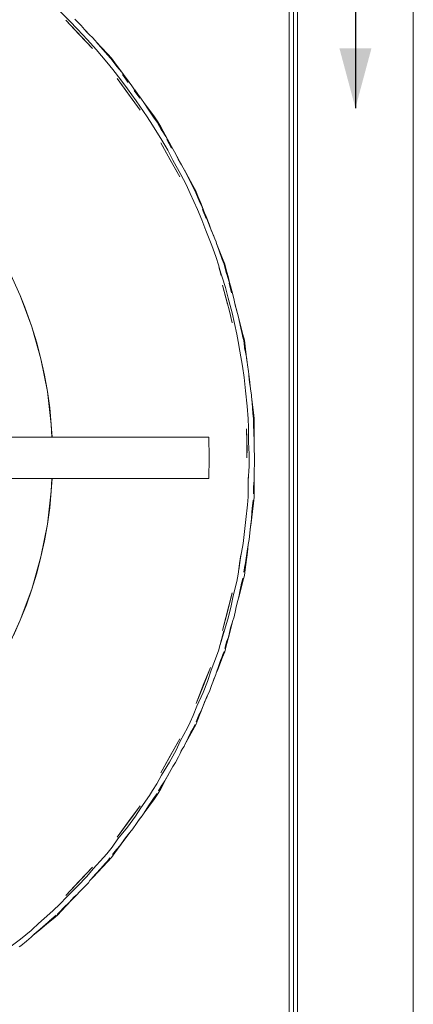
# Model space of a CAD drawing. Header units: millimetres. Extents: x -16331 to -10174, y -4135 to -3584.
# Tile 359 of 456: x -10260.851 to -10259.899, y -3935.69 to -3933.307. Entities that reach past the tile are written whole.
import ezdxf

# ---------------------------------------------------------------- set-up
doc = ezdxf.new("R2010")
doc.units = ezdxf.units.MM
doc.layers.add('CV-Condutos', color=1, linetype='Continuous')
for name, color, linetype, lineweight in [('IFC-IfcBuildingElementProxy-Contorno', 250, 'Continuous', 5), ('IFC-IfcFlowTerminal-Contorno', 250, 'Continuous', 5), ('IFC-IfcWallStandardCase-Contorno', 250, 'Continuous', 5), ('IFC-Laje-Contorno', 134, 'Continuous', 5), ('IFC-Viga-Contorno', 66, 'Continuous', 5)]:
    doc.layers.add(name, color=color, linetype=linetype, lineweight=lineweight)

msp = doc.modelspace()

# ---------------------------------------------------------------- hatches: boundary and pattern name
at = {"layer": 'CV-Condutos', "linetype": 'Continuous'}
msp.add_hatch(color=11, dxfattribs=at).paths.add_polyline_path([(-10260.0391, -3933.5208), (-10260.0002, -3933.3759), (-10260.0779, -3933.3759)])

# ---------------------------------------------------------------- linework, layer by layer
at = {"layer": 'CV-Condutos'}
msp.add_lwpolyline([(-10260.0391, -3933.1708), (-10260.0391, -3933.5208)], dxfattribs=at)
at = {"layer": 'IFC-IfcBuildingElementProxy-Contorno', "lineweight": 5}
for p, q in [((-10260.1993, -3933.8575), (-10260.1993, -3932.7675)), ((-10260.1993, -3933.9914), (-10260.1993, -3933.8575)), ((-10260.1993, -3934.1321), (-10260.1993, -3933.9914)), ((-10260.1993, -3934.2918), (-10260.1993, -3934.1321)), ((-10260.1993, -3934.4433), (-10260.1993, -3934.2918)), ((-10260.1993, -3934.6029), (-10260.1993, -3934.4433)), ((-10260.1993, -3934.7436), (-10260.1993, -3934.6029)), ((-10260.1993, -3934.8775), (-10260.1993, -3934.7436)), ((-10260.1993, -3935.0107), (-10260.1993, -3934.8775)), ((-10260.1993, -3935.147), (-10260.1993, -3935.0107)), ((-10260.1993, -3935.2894), (-10260.1993, -3935.147)), ((-10260.1993, -3935.605), (-10260.1993, -3935.2894)), ((-10260.1993, -3935.8675), (-10260.1993, -3935.605))]:
    msp.add_line(p, q, dxfattribs=at)
at = {"layer": 'IFC-IfcFlowTerminal-Contorno', "lineweight": 5}
for p, q in [((-10260.7307, -3933.3099), (-10260.753, -3933.288)), ((-10260.7399, -3933.3083), (-10260.7076, -3933.3426)), ((-10260.6754, -3933.3769), (-10260.7399, -3933.3083)), ((-10260.7119, -3933.3296), (-10260.7307, -3933.3099)), ((-10260.7025, -3933.3208), (-10260.7177, -3933.3054)), ((-10260.6873, -3933.3558), (-10260.7119, -3933.3296)), ((-10260.7076, -3933.3426), (-10260.6754, -3933.3769)), ((-10260.6943, -3933.3303), (-10260.7025, -3933.3208)), ((-10260.6887, -3933.3369), (-10260.6943, -3933.3303)), ((-10260.6806, -3933.3449), (-10260.6943, -3933.3303)), ((-10260.6806, -3933.3449), (-10260.6887, -3933.3369)), ((-10260.6664, -3933.3791), (-10260.6873, -3933.3558)), ((-10260.6771, -3933.3484), (-10260.6806, -3933.3449)), ((-10260.6672, -3933.3592), (-10260.6771, -3933.3484)), ((-10260.6661, -3933.3604), (-10260.6672, -3933.3592)), ((-10260.6664, -3933.3601), (-10260.6672, -3933.3592)), ((-10260.6389, -3933.3893), (-10260.6664, -3933.3601)), ((-10260.6557, -3933.3726), (-10260.6661, -3933.3604)), ((-10260.6409, -3933.4094), (-10260.6664, -3933.3791)), ((-10260.639, -3933.3918), (-10260.6557, -3933.3726)), ((-10260.6292, -3933.3997), (-10260.6389, -3933.3893)), ((-10260.6259, -3933.4276), (-10260.6409, -3933.4094)), ((-10260.6306, -3933.4009), (-10260.639, -3933.3918)), ((-10260.6371, -3933.3939), (-10260.6306, -3933.4009)), ((-10260.6155, -3933.4207), (-10260.6306, -3933.4009)), ((-10260.6306, -3933.4009), (-10260.6166, -3933.4201)), ((-10260.6208, -3933.4112), (-10260.6292, -3933.3997)), ((-10260.6003, -3933.4394), (-10260.6208, -3933.4112)), ((-10260.6065, -3933.4522), (-10260.6259, -3933.4276)), ((-10260.6053, -3933.4333), (-10260.6155, -3933.4207)), ((-10260.5956, -3933.4462), (-10260.6053, -3933.4333)), ((-10260.6026, -3933.4394), (-10260.5886, -3933.4586)), ((-10260.5929, -3933.4496), (-10260.6003, -3933.4394)), ((-10260.6155, -3933.4494), (-10260.5878, -3933.4875)), ((-10260.5601, -3933.5256), (-10260.6155, -3933.4494)), ((-10260.5905, -3933.4739), (-10260.6065, -3933.4522)), ((-10260.5929, -3933.4496), (-10260.5956, -3933.4462)), ((-10260.58, -3933.4666), (-10260.5929, -3933.4496)), ((-10260.5692, -3933.5031), (-10260.5905, -3933.4739)), ((-10260.5733, -3933.4766), (-10260.58, -3933.4666)), ((-10260.5746, -3933.4779), (-10260.5606, -3933.4972)), ((-10260.5685, -3933.4838), (-10260.5733, -3933.4766)), ((-10260.5617, -3933.4927), (-10260.5731, -3933.4768)), ((-10260.5617, -3933.4927), (-10260.5685, -3933.4838)), ((-10260.5878, -3933.4875), (-10260.5601, -3933.5256)), ((-10260.5426, -3933.5422), (-10260.5692, -3933.5031)), ((-10260.5586, -3933.4966), (-10260.5617, -3933.4927)), ((-10260.5491, -3933.5099), (-10260.5586, -3933.4966)), ((-10260.5402, -3933.5234), (-10260.5491, -3933.5099)), ((-10260.5485, -3933.5108), (-10260.549, -3933.5101)), ((-10260.5255, -3933.5424), (-10260.5485, -3933.5108)), ((-10260.5258, -3933.5449), (-10260.5402, -3933.5234)), ((-10260.5299, -3933.5621), (-10260.5426, -3933.5422)), ((-10260.5186, -3933.5549), (-10260.5258, -3933.5449)), ((-10260.5171, -3933.554), (-10260.5255, -3933.5424)), ((-10260.5244, -3933.547), (-10260.5186, -3933.5549)), ((-10260.5065, -3933.5759), (-10260.5186, -3933.5549)), ((-10260.5186, -3933.5549), (-10260.5071, -3933.5758)), ((-10260.5102, -3933.5665), (-10260.5171, -3933.554)), ((-10260.5074, -3933.5985), (-10260.5299, -3933.5621)), ((-10260.4938, -3933.5964), (-10260.5102, -3933.5665)), ((-10260.4978, -3933.5899), (-10260.5065, -3933.5759)), ((-10260.5097, -3933.605), (-10260.487, -3933.6462)), ((-10260.4883, -3933.6445), (-10260.5097, -3933.605)), ((-10260.4932, -3933.6227), (-10260.5074, -3933.5985)), ((-10260.4898, -3933.6039), (-10260.4978, -3933.5899)), ((-10260.4957, -3933.5967), (-10260.4842, -3933.6175)), ((-10260.4873, -3933.6083), (-10260.4938, -3933.5964)), ((-10260.4873, -3933.6083), (-10260.4898, -3933.6039)), ((-10260.481, -3933.6467), (-10260.4932, -3933.6227)), ((-10260.4766, -3933.6265), (-10260.4873, -3933.6083)), ((-10260.4715, -3933.6369), (-10260.4766, -3933.6265)), ((-10260.4643, -3933.6875), (-10260.4883, -3933.6445)), ((-10260.487, -3933.6462), (-10260.4643, -3933.6875)), ((-10260.4615, -3933.6813), (-10260.481, -3933.6467)), ((-10260.4677, -3933.6446), (-10260.4715, -3933.6369)), ((-10260.4621, -3933.6541), (-10260.4712, -3933.6375)), ((-10260.4621, -3933.6541), (-10260.4677, -3933.6446)), ((-10260.4595, -3933.6584), (-10260.4621, -3933.6541)), ((-10260.4517, -3933.6729), (-10260.4595, -3933.6584)), ((-10260.4513, -3933.6736), (-10260.4517, -3933.6729)), ((-10260.4445, -3933.6875), (-10260.4513, -3933.6736)), ((-10260.4495, -3933.6769), (-10260.4513, -3933.6736)), ((-10260.4321, -3933.7086), (-10260.4495, -3933.6769)), ((-10260.449, -3933.7062), (-10260.4615, -3933.6813)), ((-10260.4327, -3933.7111), (-10260.4445, -3933.6875)), ((-10260.439, -3933.7275), (-10260.449, -3933.7062)), ((-10260.4269, -3933.7218), (-10260.4327, -3933.7111)), ((-10260.4253, -3933.7211), (-10260.4321, -3933.7086)), ((-10260.4317, -3933.713), (-10260.4269, -3933.7218)), ((-10260.4169, -3933.7454), (-10260.4269, -3933.7218)), ((-10260.4269, -3933.7218), (-10260.4181, -3933.744)), ((-10260.42, -3933.7343), (-10260.4253, -3933.7211)), ((-10260.4213, -3933.7661), (-10260.439, -3933.7275)), ((-10260.4126, -3933.753), (-10260.42, -3933.7343)), ((-10260.4101, -3933.7604), (-10260.4169, -3933.7454)), ((-10260.4104, -3933.7917), (-10260.4213, -3933.7661)), ((-10260.4068, -3933.7678), (-10260.4126, -3933.753)), ((-10260.4042, -3933.7743), (-10260.4101, -3933.7604)), ((-10260.4093, -3933.7661), (-10260.4006, -3933.7882)), ((-10260.4042, -3933.7743), (-10260.4068, -3933.7678)), ((-10260.4013, -3933.8168), (-10260.4104, -3933.7917)), ((-10260.4003, -3933.7833), (-10260.4042, -3933.7743)), ((-10260.3902, -3933.8097), (-10260.4042, -3933.7743)), ((-10260.393, -3933.8015), (-10260.4003, -3933.7833)), ((-10260.3864, -3933.8535), (-10260.4013, -3933.8168)), ((-10260.3904, -3933.8092), (-10260.393, -3933.8015)), ((-10260.3878, -3933.8167), (-10260.3904, -3933.8092)), ((-10260.3793, -3933.8371), (-10260.3902, -3933.8097)), ((-10260.3819, -3933.831), (-10260.3878, -3933.8167)), ((-10260.3793, -3933.8371), (-10260.3819, -3933.831)), ((-10260.3762, -3933.8446), (-10260.3793, -3933.8371)), ((-10260.3771, -3933.8797), (-10260.3864, -3933.8535)), ((-10260.3749, -3933.8483), (-10260.3762, -3933.8446)), ((-10260.3695, -3933.8637), (-10260.3749, -3933.8483)), ((-10260.3603, -3933.8851), (-10260.3749, -3933.8483)), ((-10260.3612, -3933.8876), (-10260.3695, -3933.8637)), ((-10260.3695, -3933.903), (-10260.3771, -3933.8797)), ((-10260.3568, -3933.8989), (-10260.3612, -3933.8876)), ((-10260.3606, -3933.8891), (-10260.3568, -3933.8989)), ((-10260.3551, -3933.8983), (-10260.3603, -3933.8851)), ((-10260.8499, -3933.9744), (-10260.8837, -3933.9011)), ((-10260.3533, -3933.9555), (-10260.3696, -3933.9053)), ((-10260.3696, -3933.9053), (-10260.3636, -3933.9259)), ((-10260.3662, -3933.9159), (-10260.3695, -3933.903)), ((-10260.3636, -3933.9259), (-10260.3662, -3933.9159)), ((-10260.35, -3933.923), (-10260.3568, -3933.8989)), ((-10260.3568, -3933.8989), (-10260.3508, -3933.922)), ((-10260.3515, -3933.9122), (-10260.3551, -3933.8983)), ((-10260.3473, -3933.9287), (-10260.3515, -3933.9122)), ((-10260.3451, -3933.9387), (-10260.35, -3933.923)), ((-10260.3427, -3933.9465), (-10260.3473, -3933.9287)), ((-10260.3409, -3933.9536), (-10260.3451, -3933.9387)), ((-10260.3606, -3933.9496), (-10260.3489, -3933.9952)), ((-10260.344, -3934.0125), (-10260.3606, -3933.9496)), ((-10260.3466, -3933.981), (-10260.3533, -3933.9555)), ((-10260.3449, -3933.945), (-10260.339, -3933.9681)), ((-10260.3409, -3933.9536), (-10260.3427, -3933.9465)), ((-10260.3382, -3933.9629), (-10260.3409, -3933.9536)), ((-10260.3332, -3933.9818), (-10260.3382, -3933.9629)), ((-10260.8388, -3934.0024), (-10260.8499, -3933.9744)), ((-10260.8499, -3933.9744), (-10260.822, -3934.0501)), ((-10260.3374, -3934.0166), (-10260.3466, -3933.981)), ((-10260.3316, -3933.9896), (-10260.3332, -3933.9818)), ((-10260.822, -3934.0501), (-10260.8388, -3934.0024)), ((-10260.33, -3933.9975), (-10260.3316, -3933.9896)), ((-10260.3313, -3933.9907), (-10260.3316, -3933.9896)), ((-10260.3244, -3934.0179), (-10260.3313, -3933.9907)), ((-10260.3259, -3934.0123), (-10260.33, -3933.9975)), ((-10260.3371, -3934.0408), (-10260.344, -3934.0125)), ((-10260.326, -3934.0678), (-10260.3374, -3934.0166)), ((-10260.3244, -3934.0179), (-10260.3259, -3934.0123)), ((-10260.3219, -3934.0266), (-10260.3244, -3934.0179)), ((-10260.3211, -3934.0308), (-10260.3219, -3934.0266)), ((-10260.3178, -3934.0462), (-10260.3211, -3934.0308)), ((-10260.3112, -3934.0692), (-10260.3211, -3934.0308)), ((-10260.8103, -3934.0887), (-10260.822, -3934.0501)), ((-10260.822, -3934.0501), (-10260.8001, -3934.1277)), ((-10260.3123, -3934.0717), (-10260.3178, -3934.0462)), ((-10260.3226, -3934.0859), (-10260.326, -3934.0678)), ((-10260.3094, -3934.0834), (-10260.3123, -3934.0717)), ((-10260.3121, -3934.0729), (-10260.3094, -3934.0834)), ((-10260.3076, -3934.083), (-10260.3112, -3934.0692)), ((-10260.8001, -3934.1277), (-10260.8103, -3934.0887)), ((-10260.3185, -3934.1091), (-10260.3226, -3934.0859)), ((-10260.3058, -3934.1075), (-10260.3094, -3934.0834)), ((-10260.3094, -3934.0834), (-10260.3064, -3934.107)), ((-10260.3059, -3934.0972), (-10260.3076, -3934.083)), ((-10260.3023, -3934.1256), (-10260.3059, -3934.0972)), ((-10260.7915, -3934.1671), (-10260.8001, -3934.1277)), ((-10260.8001, -3934.1277), (-10260.7844, -3934.2068)), ((-10260.3122, -3934.1455), (-10260.3185, -3934.1091)), ((-10260.3029, -3934.1238), (-10260.3058, -3934.1075)), ((-10260.301, -3934.1359), (-10260.3029, -3934.1238)), ((-10260.3015, -3934.1317), (-10260.3023, -3934.1256)), ((-10260.3086, -3934.1727), (-10260.3122, -3934.1455)), ((-10260.301, -3934.1359), (-10260.3015, -3934.1317)), ((-10260.3, -3934.1421), (-10260.301, -3934.1359)), ((-10260.2977, -3934.1584), (-10260.3, -3934.1421)), ((-10260.7844, -3934.2068), (-10260.7915, -3934.1671)), ((-10260.3047, -3934.2052), (-10260.3086, -3934.1727)), ((-10260.2973, -3934.1651), (-10260.2977, -3934.1584)), ((-10260.297, -3934.1689), (-10260.2973, -3934.1651)), ((-10260.2957, -3934.1776), (-10260.2973, -3934.1651)), ((-10260.2953, -3934.1841), (-10260.297, -3934.1689)), ((-10260.2928, -3934.2002), (-10260.2957, -3934.1776)), ((-10260.293, -3934.1993), (-10260.2953, -3934.1841)), ((-10260.2927, -3934.201), (-10260.293, -3934.1993)), ((-10260.2927, -3934.201), (-10260.2928, -3934.2002)), ((-10260.2908, -3934.2146), (-10260.2927, -3934.201)), ((-10260.7788, -3934.2468), (-10260.7844, -3934.2068)), ((-10260.7844, -3934.2068), (-10260.7749, -3934.2869)), ((-10260.3009, -3934.2422), (-10260.3047, -3934.2052)), ((-10260.2905, -3934.2188), (-10260.2908, -3934.2146)), ((-10260.2892, -3934.2345), (-10260.2905, -3934.2188)), ((-10260.2855, -3934.2581), (-10260.2905, -3934.2188)), ((-10260.7749, -3934.2869), (-10260.7788, -3934.2468)), ((-10260.2989, -3934.2731), (-10260.3009, -3934.2422)), ((-10260.287, -3934.2604), (-10260.2892, -3934.2345)), ((-10260.2978, -3934.294), (-10260.2989, -3934.2731)), ((-10260.2855, -3934.2723), (-10260.287, -3934.2604)), ((-10260.2869, -3934.2613), (-10260.2855, -3934.2723)), ((-10260.2837, -3934.2722), (-10260.2855, -3934.2581)), ((-10260.2852, -3934.2925), (-10260.2855, -3934.2723)), ((-10260.2855, -3934.2723), (-10260.2855, -3934.2961)), ((-10260.2837, -3934.2864), (-10260.2837, -3934.2722)), ((-10260.7731, -3934.3175), (-10260.7749, -3934.2869)), ((-10260.7749, -3934.2869), (-10260.7737, -3934.3175)), ((-10260.3028, -3934.2969), (-10260.3018, -3934.3204)), ((-10260.3018, -3934.3288), (-10260.3028, -3934.2969)), ((-10260.2977, -3934.3297), (-10260.2978, -3934.294)), ((-10260.2851, -3934.308), (-10260.2852, -3934.2925)), ((-10260.2837, -3934.3341), (-10260.2837, -3934.2864)), ((-10260.7737, -3934.3175), (-10260.9482, -3934.3175)), ((-10260.7731, -3934.3175), (-10260.7737, -3934.3175)), ((-10260.6701, -3934.3175), (-10260.7731, -3934.3175)), ((-10260.3939, -3934.3175), (-10260.6701, -3934.3175)), ((-10260.393, -3934.3675), (-10260.3939, -3934.3175)), ((-10260.3018, -3934.3204), (-10260.3018, -3934.3288)), ((-10260.2842, -3934.3258), (-10260.2851, -3934.308)), ((-10260.3018, -3934.3288), (-10260.3018, -3934.3675)), ((-10260.3014, -3934.344), (-10260.3018, -3934.3288)), ((-10260.3018, -3934.3675), (-10260.3014, -3934.344)), ((-10260.2965, -3934.3585), (-10260.2977, -3934.3297)), ((-10260.2841, -3934.3437), (-10260.2842, -3934.3258)), ((-10260.2837, -3934.3508), (-10260.2841, -3934.3437)), ((-10260.2837, -3934.3508), (-10260.2837, -3934.3341)), ((-10260.3939, -3934.4175), (-10260.393, -3934.3675)), ((-10260.2962, -3934.3877), (-10260.2965, -3934.3585)), ((-10260.2833, -3934.3596), (-10260.2837, -3934.3508)), ((-10260.2835, -3934.3877), (-10260.2833, -3934.3596)), ((-10260.2982, -3934.4234), (-10260.2962, -3934.3877)), ((-10260.2844, -3934.4033), (-10260.2837, -3934.3924)), ((-10260.2837, -3934.3924), (-10260.2835, -3934.3877)), ((-10260.2837, -3934.4144), (-10260.2837, -3934.3924)), ((-10260.2989, -3934.4147), (-10260.2989, -3934.4522)), ((-10260.2989, -3934.4352), (-10260.2989, -3934.4147)), ((-10260.2843, -3934.4218), (-10260.2844, -3934.4033)), ((-10260.2837, -3934.4338), (-10260.2837, -3934.4144)), ((-10260.9482, -3934.4175), (-10260.7737, -3934.4175)), ((-10260.7749, -3934.4481), (-10260.7731, -3934.4175)), ((-10260.7737, -3934.4175), (-10260.7749, -3934.4481)), ((-10260.7737, -3934.4175), (-10260.7731, -3934.4175)), ((-10260.7731, -3934.4175), (-10260.7727, -3934.4175)), ((-10260.7727, -3934.4175), (-10260.7707, -3934.4175)), ((-10260.7707, -3934.4175), (-10260.7698, -3934.4175)), ((-10260.7698, -3934.4175), (-10260.7672, -3934.4175)), ((-10260.7672, -3934.4175), (-10260.6701, -3934.4175)), ((-10260.6701, -3934.4175), (-10260.3939, -3934.4175)), ((-10260.2989, -3934.4522), (-10260.2982, -3934.4234)), ((-10260.2989, -3934.4539), (-10260.2989, -3934.4352)), ((-10260.2855, -3934.4389), (-10260.2858, -3934.4548)), ((-10260.2858, -3934.4548), (-10260.2856, -3934.439)), ((-10260.2856, -3934.439), (-10260.2855, -3934.4379)), ((-10260.2855, -3934.4379), (-10260.2843, -3934.4218)), ((-10260.2855, -3934.4379), (-10260.2855, -3934.4389)), ((-10260.2837, -3934.4486), (-10260.2837, -3934.4338)), ((-10260.7749, -3934.4481), (-10260.7844, -3934.5282)), ((-10260.7788, -3934.4883), (-10260.7749, -3934.4481)), ((-10260.3004, -3934.4814), (-10260.2989, -3934.4619)), ((-10260.2989, -3934.4619), (-10260.2989, -3934.4539)), ((-10260.2855, -3934.477), (-10260.2837, -3934.4629)), ((-10260.2837, -3934.4629), (-10260.2837, -3934.4486)), ((-10260.3046, -3934.517), (-10260.3004, -3934.4814)), ((-10260.2898, -3934.5108), (-10260.2855, -3934.477)), ((-10260.2896, -3934.4984), (-10260.2881, -3934.4832)), ((-10260.2881, -3934.4832), (-10260.2866, -3934.4701)), ((-10260.7844, -3934.5282), (-10260.7788, -3934.4883)), ((-10260.2915, -3934.5245), (-10260.2898, -3934.5108)), ((-10260.2909, -3934.5161), (-10260.2896, -3934.4984)), ((-10260.7844, -3934.5282), (-10260.8001, -3934.6074)), ((-10260.7915, -3934.568), (-10260.7844, -3934.5282)), ((-10260.3071, -3934.5456), (-10260.3046, -3934.517)), ((-10260.2936, -3934.541), (-10260.2915, -3934.5245)), ((-10260.2936, -3934.541), (-10260.2931, -3934.5339)), ((-10260.2931, -3934.5339), (-10260.2909, -3934.5161)), ((-10260.3104, -3934.5746), (-10260.3071, -3934.5456)), ((-10260.296, -3934.565), (-10260.2943, -3934.5498)), ((-10260.2943, -3934.5498), (-10260.2936, -3934.541)), ((-10260.8001, -3934.6074), (-10260.7915, -3934.568)), ((-10260.3168, -3934.6099), (-10260.3104, -3934.5746)), ((-10260.3008, -3934.593), (-10260.2983, -3934.5779)), ((-10260.3006, -3934.5961), (-10260.2982, -3934.5771)), ((-10260.2983, -3934.5779), (-10260.2982, -3934.5771)), ((-10260.2982, -3934.5771), (-10260.296, -3934.565)), ((-10260.3166, -3934.6024), (-10260.3211, -3934.6382)), ((-10260.3193, -3934.6233), (-10260.3166, -3934.6024)), ((-10260.3059, -3934.6379), (-10260.3006, -3934.5961)), ((-10260.3033, -3934.6106), (-10260.3008, -3934.593)), ((-10260.8001, -3934.6074), (-10260.822, -3934.685)), ((-10260.8103, -3934.6464), (-10260.8001, -3934.6074)), ((-10260.3218, -3934.6433), (-10260.3193, -3934.6233)), ((-10260.3211, -3934.6382), (-10260.3168, -3934.6099)), ((-10260.3064, -3934.6281), (-10260.3087, -3934.644)), ((-10260.3087, -3934.644), (-10260.3065, -3934.6283)), ((-10260.3065, -3934.6283), (-10260.3062, -3934.6267)), ((-10260.3062, -3934.6267), (-10260.3064, -3934.6281)), ((-10260.3062, -3934.6267), (-10260.3033, -3934.6106)), ((-10260.822, -3934.685), (-10260.8103, -3934.6464)), ((-10260.3262, -3934.667), (-10260.3226, -3934.6492)), ((-10260.3226, -3934.6492), (-10260.3218, -3934.6433)), ((-10260.3112, -3934.6658), (-10260.3076, -3934.652)), ((-10260.3076, -3934.652), (-10260.3059, -3934.6379)), ((-10260.3348, -3934.7019), (-10260.3262, -3934.667)), ((-10260.3197, -3934.6992), (-10260.3112, -3934.6658)), ((-10260.318, -3934.6867), (-10260.3145, -3934.6718)), ((-10260.3136, -3934.6679), (-10260.3153, -3934.6748)), ((-10260.3145, -3934.6718), (-10260.3114, -3934.659)), ((-10260.822, -3934.685), (-10260.8499, -3934.7607)), ((-10260.8352, -3934.7231), (-10260.822, -3934.685)), ((-10260.3606, -3934.7855), (-10260.3371, -3934.6943)), ((-10260.3371, -3934.6943), (-10260.3489, -3934.7399)), ((-10260.3408, -3934.7299), (-10260.3348, -3934.7019)), ((-10260.3233, -3934.7132), (-10260.3197, -3934.6992)), ((-10260.3215, -3934.7041), (-10260.318, -3934.6867)), ((-10260.8499, -3934.7607), (-10260.8352, -3934.7231)), ((-10260.3273, -3934.7285), (-10260.3233, -3934.7132)), ((-10260.3273, -3934.7285), (-10260.3259, -3934.7216)), ((-10260.3259, -3934.7216), (-10260.3215, -3934.7041)), ((-10260.3489, -3934.7399), (-10260.3606, -3934.7855)), ((-10260.3477, -3934.7582), (-10260.3408, -3934.7299)), ((-10260.3326, -3934.752), (-10260.329, -3934.7371)), ((-10260.329, -3934.7371), (-10260.3273, -3934.7285)), ((-10260.8499, -3934.7607), (-10260.8837, -3934.8339)), ((-10260.8661, -3934.7976), (-10260.8499, -3934.7607)), ((-10260.3585, -3934.7926), (-10260.3477, -3934.7582)), ((-10260.3449, -3934.797), (-10260.3363, -3934.7636)), ((-10260.341, -3934.7792), (-10260.3366, -3934.7645)), ((-10260.3366, -3934.7645), (-10260.3363, -3934.7636)), ((-10260.3363, -3934.7636), (-10260.3326, -3934.752)), ((-10260.3578, -3934.7863), (-10260.3662, -3934.8201)), ((-10260.3662, -3934.8201), (-10260.3585, -3934.7926)), ((-10260.3632, -3934.8076), (-10260.3578, -3934.7863)), ((-10260.3515, -3934.8229), (-10260.3449, -3934.797)), ((-10260.3465, -3934.8014), (-10260.341, -3934.7792)), ((-10260.3685, -3934.8283), (-10260.3632, -3934.8076)), ((-10260.3508, -3934.8131), (-10260.3551, -3934.8287)), ((-10260.3551, -3934.8287), (-10260.351, -3934.8134)), ((-10260.351, -3934.8134), (-10260.3507, -3934.8126)), ((-10260.3507, -3934.8126), (-10260.3508, -3934.8131)), ((-10260.3507, -3934.8126), (-10260.3465, -3934.8014)), ((-10260.3749, -3934.8479), (-10260.3695, -3934.832)), ((-10260.3695, -3934.832), (-10260.3685, -3934.8283)), ((-10260.3581, -3934.8396), (-10260.3626, -3934.8509)), ((-10260.3626, -3934.8509), (-10260.3597, -3934.8434)), ((-10260.3603, -3934.85), (-10260.3551, -3934.8367)), ((-10260.3597, -3934.8434), (-10260.3568, -3934.8362)), ((-10260.3568, -3934.8362), (-10260.3581, -3934.8396)), ((-10260.3551, -3934.8367), (-10260.3515, -3934.8229)), ((-10260.3878, -3934.8817), (-10260.3749, -3934.8479)), ((-10260.3732, -3934.8825), (-10260.3603, -3934.85)), ((-10260.3697, -3934.87), (-10260.3644, -3934.8556)), ((-10260.3644, -3934.8556), (-10260.3626, -3934.8509)), ((-10260.3896, -3934.8749), (-10260.407, -3934.9187)), ((-10260.4055, -3934.914), (-10260.3896, -3934.8749)), ((-10260.3972, -3934.9085), (-10260.3878, -3934.8817)), ((-10260.3787, -3934.8963), (-10260.3767, -3934.8919)), ((-10260.3767, -3934.8919), (-10260.3757, -3934.8889)), ((-10260.3757, -3934.8889), (-10260.3697, -3934.87)), ((-10260.3757, -3934.8889), (-10260.3732, -3934.8825)), ((-10260.4243, -3934.9625), (-10260.4055, -3934.914)), ((-10260.4076, -3934.9357), (-10260.3972, -3934.9085)), ((-10260.387, -3934.9186), (-10260.3842, -3934.9102)), ((-10260.3842, -3934.9102), (-10260.3787, -3934.8963)), ((-10260.3842, -3934.9102), (-10260.3819, -3934.9036)), ((-10260.3819, -3934.9036), (-10260.3787, -3934.8963)), ((-10260.407, -3934.9187), (-10260.4243, -3934.9625)), ((-10260.4226, -3934.9687), (-10260.4076, -3934.9357)), ((-10260.3975, -3934.9438), (-10260.3925, -3934.9329)), ((-10260.3925, -3934.9329), (-10260.387, -3934.9186)), ((-10260.4124, -3934.9803), (-10260.4041, -3934.9588)), ((-10260.4103, -3934.9762), (-10260.3975, -3934.9438)), ((-10260.4041, -3934.9588), (-10260.3979, -3934.9448)), ((-10260.3979, -3934.9448), (-10260.3975, -3934.9438)), ((-10260.4314, -3934.9914), (-10260.4226, -3934.9687)), ((-10260.42, -3935.0008), (-10260.4103, -3934.9762)), ((-10260.418, -3934.9907), (-10260.4124, -3934.9803)), ((-10260.4457, -3935.0213), (-10260.439, -3935.0075)), ((-10260.439, -3935.0075), (-10260.4314, -3934.9914)), ((-10260.4253, -3935.014), (-10260.42, -3935.0008)), ((-10260.4181, -3934.9911), (-10260.4244, -3935.0062)), ((-10260.4244, -3935.0062), (-10260.4184, -3934.9916)), ((-10260.4184, -3934.9916), (-10260.418, -3934.9907)), ((-10260.418, -3934.9907), (-10260.4181, -3934.9911)), ((-10260.4628, -3935.0534), (-10260.4457, -3935.0213)), ((-10260.4523, -3935.0632), (-10260.4321, -3935.0265)), ((-10260.444, -3935.0453), (-10260.437, -3935.0317)), ((-10260.437, -3935.0317), (-10260.4343, -3935.0267)), ((-10260.4288, -3935.0167), (-10260.4343, -3935.0267)), ((-10260.4343, -3935.0267), (-10260.4308, -3935.0202)), ((-10260.4321, -3935.0265), (-10260.4253, -3935.014)), ((-10260.4308, -3935.0202), (-10260.4269, -3935.0132)), ((-10260.4269, -3935.0132), (-10260.4288, -3935.0167)), ((-10260.4643, -3935.0476), (-10260.487, -3935.0888)), ((-10260.4815, -3935.0789), (-10260.4643, -3935.0476)), ((-10260.4729, -3935.0755), (-10260.4628, -3935.0534)), ((-10260.4523, -3935.0632), (-10260.444, -3935.0453)), ((-10260.5097, -3935.1301), (-10260.4815, -3935.0789)), ((-10260.4891, -3935.1043), (-10260.4729, -3935.0755)), ((-10260.4673, -3935.0913), (-10260.4634, -3935.0834)), ((-10260.4634, -3935.0834), (-10260.4564, -3935.0706)), ((-10260.4634, -3935.0834), (-10260.4604, -3935.0771)), ((-10260.4604, -3935.0771), (-10260.4564, -3935.0706)), ((-10260.4564, -3935.0706), (-10260.4537, -3935.0663)), ((-10260.4537, -3935.0663), (-10260.4523, -3935.0632)), ((-10260.487, -3935.0888), (-10260.5097, -3935.1301)), ((-10260.5082, -3935.1354), (-10260.4891, -3935.1043)), ((-10260.4808, -3935.115), (-10260.4745, -3935.1049)), ((-10260.4745, -3935.1049), (-10260.4673, -3935.0913)), ((-10260.5003, -3935.1495), (-10260.4893, -3935.1292)), ((-10260.4977, -3935.1457), (-10260.4808, -3935.115)), ((-10260.4893, -3935.1292), (-10260.4814, -3935.116)), ((-10260.4814, -3935.116), (-10260.4808, -3935.115)), ((-10260.5196, -3935.1567), (-10260.5082, -3935.1354)), ((-10260.5102, -3935.1686), (-10260.4977, -3935.1457)), ((-10260.507, -3935.159), (-10260.5003, -3935.1495)), ((-10260.5375, -3935.1845), (-10260.5299, -3935.173)), ((-10260.5299, -3935.173), (-10260.5196, -3935.1567)), ((-10260.5171, -3935.1811), (-10260.5102, -3935.1686)), ((-10260.5071, -3935.1593), (-10260.5154, -3935.1736)), ((-10260.5154, -3935.1736), (-10260.5076, -3935.1598)), ((-10260.5076, -3935.1598), (-10260.507, -3935.159)), ((-10260.507, -3935.159), (-10260.5071, -3935.1593)), ((-10260.5585, -3935.2144), (-10260.5375, -3935.1845)), ((-10260.5501, -3935.2265), (-10260.5255, -3935.1926)), ((-10260.5398, -3935.21), (-10260.5311, -3935.1973)), ((-10260.5311, -3935.1973), (-10260.5273, -3935.1921)), ((-10260.521, -3935.1834), (-10260.5273, -3935.1921)), ((-10260.5273, -3935.1921), (-10260.5235, -3935.1867)), ((-10260.5255, -3935.1926), (-10260.5171, -3935.1811)), ((-10260.5235, -3935.1867), (-10260.5186, -3935.1801)), ((-10260.5186, -3935.1801), (-10260.521, -3935.1834)), ((-10260.5601, -3935.2095), (-10260.5878, -3935.2476)), ((-10260.5768, -3935.233), (-10260.5601, -3935.2095)), ((-10260.5712, -3935.2349), (-10260.5585, -3935.2144)), ((-10260.5521, -3935.2296), (-10260.5501, -3935.2265)), ((-10260.5501, -3935.2265), (-10260.5398, -3935.21)), ((-10260.5878, -3935.2476), (-10260.6155, -3935.2857)), ((-10260.6153, -3935.2854), (-10260.5768, -3935.233)), ((-10260.5909, -3935.2615), (-10260.5712, -3935.2349)), ((-10260.5686, -3935.2527), (-10260.5638, -3935.2453)), ((-10260.5638, -3935.2453), (-10260.5553, -3935.2337)), ((-10260.5638, -3935.2453), (-10260.5599, -3935.2394)), ((-10260.5599, -3935.2394), (-10260.5553, -3935.2337)), ((-10260.5553, -3935.2337), (-10260.5521, -3935.2296)), ((-10260.6137, -3935.2901), (-10260.5909, -3935.2615)), ((-10260.6057, -3935.303), (-10260.5849, -3935.2743)), ((-10260.5857, -3935.2754), (-10260.5849, -3935.2743)), ((-10260.5849, -3935.2743), (-10260.5775, -3935.2653)), ((-10260.5775, -3935.2653), (-10260.5686, -3935.2527)), ((-10260.6277, -3935.3097), (-10260.6137, -3935.2901)), ((-10260.6155, -3935.2857), (-10260.6153, -3935.2854)), ((-10260.6087, -3935.3063), (-10260.5952, -3935.2875)), ((-10260.5952, -3935.2875), (-10260.5857, -3935.2754)), ((-10260.6409, -3935.3257), (-10260.6277, -3935.3097)), ((-10260.6166, -3935.3149), (-10260.6268, -3935.3276)), ((-10260.6268, -3935.3276), (-10260.6172, -3935.3156)), ((-10260.6208, -3935.3238), (-10260.6057, -3935.303)), ((-10260.6172, -3935.3156), (-10260.6164, -3935.3148)), ((-10260.6164, -3935.3148), (-10260.6166, -3935.3149)), ((-10260.6164, -3935.3148), (-10260.6087, -3935.3063)), ((-10260.6736, -3935.3622), (-10260.6489, -3935.335)), ((-10260.6733, -3935.3823), (-10260.6389, -3935.3457)), ((-10260.6489, -3935.335), (-10260.6409, -3935.3257)), ((-10260.6445, -3935.3495), (-10260.6393, -3935.3435)), ((-10260.6393, -3935.3435), (-10260.6329, -3935.3361)), ((-10260.6389, -3935.3457), (-10260.6292, -3935.3353)), ((-10260.6292, -3935.3353), (-10260.6208, -3935.3238)), ((-10260.7399, -3935.4268), (-10260.6754, -3935.3581)), ((-10260.6754, -3935.3581), (-10260.7076, -3935.3925)), ((-10260.6886, -3935.3808), (-10260.6736, -3935.3622)), ((-10260.6668, -3935.3747), (-10260.6554, -3935.3613)), ((-10260.6554, -3935.3613), (-10260.6445, -3935.3495)), ((-10260.7076, -3935.3925), (-10260.7399, -3935.4268)), ((-10260.7114, -3935.4047), (-10260.6886, -3935.3808)), ((-10260.6853, -3935.396), (-10260.6813, -3935.3909)), ((-10260.6813, -3935.3909), (-10260.6733, -3935.3823)), ((-10260.6813, -3935.3909), (-10260.6791, -3935.388)), ((-10260.6791, -3935.388), (-10260.6668, -3935.3747)), ((-10260.7377, -3935.4305), (-10260.7114, -3935.4047)), ((-10260.7083, -3935.42), (-10260.6957, -3935.407)), ((-10260.6957, -3935.407), (-10260.6853, -3935.396)), ((-10260.754, -3935.4482), (-10260.7377, -3935.4305)), ((-10260.75, -3935.464), (-10260.7258, -3935.4383)), ((-10260.732, -3935.4439), (-10260.7201, -3935.4312)), ((-10260.7258, -3935.4383), (-10260.7213, -3935.4334)), ((-10260.7213, -3935.4334), (-10260.7119, -3935.4235)), ((-10260.7201, -3935.4312), (-10260.7119, -3935.4235)), ((-10260.7119, -3935.4235), (-10260.7083, -3935.42)), ((-10260.7783, -3935.4707), (-10260.7701, -3935.4633)), ((-10260.7701, -3935.4633), (-10260.754, -3935.4482)), ((-10260.7609, -3935.473), (-10260.7522, -3935.464)), ((-10260.7597, -3935.4743), (-10260.75, -3935.464)), ((-10260.7522, -3935.464), (-10260.7481, -3935.4593)), ((-10260.7446, -3935.4557), (-10260.7481, -3935.4593)), ((-10260.7481, -3935.4593), (-10260.7455, -3935.4564)), ((-10260.7455, -3935.4564), (-10260.7441, -3935.4551)), ((-10260.7441, -3935.4551), (-10260.7446, -3935.4557)), ((-10260.7441, -3935.4551), (-10260.732, -3935.4439)), ((-10260.8062, -3935.4947), (-10260.7783, -3935.4707)), ((-10260.7891, -3935.4969), (-10260.7767, -3935.4865)), ((-10260.7857, -3935.4958), (-10260.7707, -3935.4834)), ((-10260.7634, -3935.4744), (-10260.7793, -3935.4882)), ((-10260.7767, -3935.4865), (-10260.7707, -3935.4811)), ((-10260.7707, -3935.4834), (-10260.7597, -3935.4743)), ((-10260.7707, -3935.4811), (-10260.7634, -3935.4744)), ((-10260.7575, -3935.4694), (-10260.7609, -3935.473)), ((-10260.8494, -3935.5324), (-10260.8236, -3935.5114)), ((-10260.8236, -3935.5114), (-10260.8215, -3935.5094)), ((-10260.8215, -3935.5094), (-10260.8062, -3935.4947)), ((-10260.8186, -3935.5231), (-10260.8038, -3935.5108)), ((-10260.816, -3935.5204), (-10260.8017, -3935.5088)), ((-10260.8038, -3935.5108), (-10260.7857, -3935.4958)), ((-10260.8017, -3935.5088), (-10260.7891, -3935.4969)), ((-10260.8788, -3935.5547), (-10260.8494, -3935.5324)), ((-10260.8351, -3935.5375), (-10260.8233, -3935.5277)), ((-10260.8233, -3935.5277), (-10260.8186, -3935.5231)), ((-10260.8186, -3935.5231), (-10260.816, -3935.5204)), ((-10260.8528, -3935.5514), (-10260.849, -3935.5486)), ((-10260.849, -3935.5486), (-10260.8351, -3935.5375))]:
    msp.add_line(p, q, dxfattribs=at)
at = {"layer": 'IFC-IfcWallStandardCase-Contorno', "lineweight": 5}
msp.add_line((-10260.1891, -3931.6476), (-10260.1891, -3937.0974), dxfattribs=at)
at = {"layer": 'IFC-Laje-Contorno', "lineweight": 5}
for p, q in [((-10259.8991, -3931.6276), (-10259.8991, -3935.687)), ((-10260.1791, -3936.7874), (-10260.1791, -3931.9476))]:
    msp.add_line(p, q, dxfattribs=at)
at = {"layer": 'IFC-Viga-Contorno', "lineweight": 5}
for p, q in [((-10260.1791, -3931.9476), (-10260.1791, -3936.7874)), ((-10259.8991, -3936.7874), (-10259.8991, -3931.9476))]:
    msp.add_line(p, q, dxfattribs=at)

doc.saveas('drawing.dxf')
